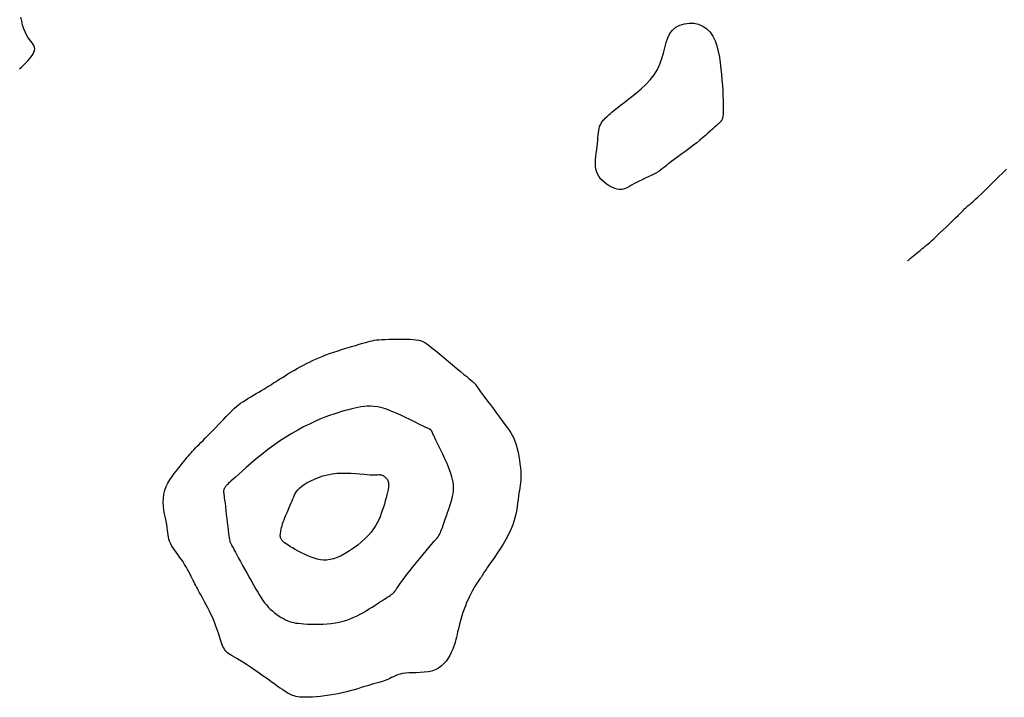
# Model space of a CAD drawing. Header units: millimetres. Extents: x 32690613 to 32693367, y 5343692 to 5344708.
# Tile 602 of 656: x 32692700 to 32692720, y 5344427 to 5344441. Entities that reach past the tile are written whole.
import ezdxf

# ---------------------------------------------------------------- set-up
doc = ezdxf.new("R2010")
doc.units = ezdxf.units.MM
doc.header["$LTSCALE"] = 20
for name, color, linetype in [('02-DGM_HL_491.50', 72, 'Continuous'), ('02-DGM_HL_492.00', 82, 'Continuous'), ('02-DGM_HL_492.50', 92, 'Continuous'), ('02-DGM_HL_493.00', 102, 'Continuous')]:
    doc.layers.add(name, color=color, linetype=linetype)

msp = doc.modelspace()

# ---------------------------------------------------------------- linework, layer by layer
at = {"layer": '02-DGM_HL_491.50', "elevation": 491.5, "flags": 128}
msp.add_lwpolyline([(32692700.221, 5344439.591), (32692700.259, 5344439.626), (32692700.295, 5344439.659), (32692700.329, 5344439.691), (32692700.361, 5344439.722), (32692700.391, 5344439.754), (32692700.421, 5344439.787), (32692700.448, 5344439.821), (32692700.472, 5344439.855), (32692700.493, 5344439.889), (32692700.509, 5344439.923), (32692700.52, 5344439.956), (32692700.524, 5344439.988), (32692700.521, 5344440.019), (32692700.511, 5344440.049), (32692700.494, 5344440.078), (32692700.472, 5344440.108), (32692700.446, 5344440.141), (32692700.417, 5344440.178), (32692700.388, 5344440.22), (32692700.358, 5344440.269), (32692700.33, 5344440.326), (32692700.305, 5344440.392), (32692700.282, 5344440.465), (32692700.263, 5344440.542), (32692700.245, 5344440.621)], dxfattribs=at)
at = {"layer": '02-DGM_HL_492.00', "elevation": 492, "flags": 128}
for points in [[(32692711.766, 5344437.504), (32692711.744, 5344437.567), (32692711.732, 5344437.633), (32692711.728, 5344437.701), (32692711.73, 5344437.769), (32692711.736, 5344437.838), (32692711.745, 5344437.906), (32692711.755, 5344437.973), (32692711.765, 5344438.038), (32692711.772, 5344438.099), (32692711.777, 5344438.157), (32692711.781, 5344438.212), (32692711.785, 5344438.263), (32692711.79, 5344438.311), (32692711.796, 5344438.356), (32692711.803, 5344438.398), (32692711.814, 5344438.437), (32692711.828, 5344438.472), (32692711.845, 5344438.504), (32692711.864, 5344438.534), (32692711.886, 5344438.562), (32692711.909, 5344438.587), (32692711.932, 5344438.612), (32692711.957, 5344438.634), (32692711.981, 5344438.657), (32692712.005, 5344438.678), (32692712.031, 5344438.701), (32692712.059, 5344438.725), (32692712.091, 5344438.752), (32692712.129, 5344438.783), (32692712.175, 5344438.819), (32692712.23, 5344438.862), (32692712.296, 5344438.911), (32692712.373, 5344438.97), (32692712.46, 5344439.036), (32692712.551, 5344439.11), (32692712.645, 5344439.19), (32692712.737, 5344439.278), (32692712.824, 5344439.371), (32692712.902, 5344439.47), (32692712.967, 5344439.575), (32692713.019, 5344439.683), (32692713.058, 5344439.794), (32692713.089, 5344439.904), (32692713.117, 5344440.011), (32692713.145, 5344440.114), (32692713.177, 5344440.208), (32692713.218, 5344440.293), (32692713.27, 5344440.365), (32692713.338, 5344440.422), (32692713.418, 5344440.464), (32692713.507, 5344440.491), (32692713.601, 5344440.503), (32692713.697, 5344440.499), (32692713.79, 5344440.479), (32692713.878, 5344440.443), (32692713.957, 5344440.392), (32692714.023, 5344440.324), (32692714.078, 5344440.243), (32692714.123, 5344440.15), (32692714.158, 5344440.048), (32692714.186, 5344439.938), (32692714.208, 5344439.824), (32692714.225, 5344439.707), (32692714.239, 5344439.589), (32692714.25, 5344439.474), (32692714.259, 5344439.361), (32692714.267, 5344439.253), (32692714.273, 5344439.15), (32692714.278, 5344439.054), (32692714.281, 5344438.967), (32692714.283, 5344438.888), (32692714.284, 5344438.82), (32692714.284, 5344438.763), (32692714.283, 5344438.716), (32692714.281, 5344438.679), (32692714.278, 5344438.649), (32692714.275, 5344438.626), (32692714.271, 5344438.608), (32692714.267, 5344438.594), (32692714.262, 5344438.582), (32692714.258, 5344438.572), (32692714.253, 5344438.563), (32692714.247, 5344438.555), (32692714.242, 5344438.548), (32692714.237, 5344438.541), (32692714.231, 5344438.535), (32692714.226, 5344438.53), (32692714.22, 5344438.524), (32692714.215, 5344438.519), (32692714.208, 5344438.512), (32692714.2, 5344438.505), (32692714.189, 5344438.495), (32692714.175, 5344438.482), (32692714.157, 5344438.465), (32692714.134, 5344438.443), (32692714.104, 5344438.416), (32692714.068, 5344438.384), (32692714.026, 5344438.346), (32692713.978, 5344438.304), (32692713.927, 5344438.258), (32692713.871, 5344438.211), (32692713.814, 5344438.162), (32692713.754, 5344438.114), (32692713.693, 5344438.066), (32692713.633, 5344438.019), (32692713.573, 5344437.975), (32692713.514, 5344437.932), (32692713.456, 5344437.891), (32692713.401, 5344437.852), (32692713.349, 5344437.815), (32692713.3, 5344437.779), (32692713.256, 5344437.746), (32692713.215, 5344437.713), (32692713.178, 5344437.683), (32692713.143, 5344437.653), (32692713.108, 5344437.625), (32692713.073, 5344437.597), (32692713.036, 5344437.57), (32692712.995, 5344437.542), (32692712.95, 5344437.515), (32692712.898, 5344437.487), (32692712.843, 5344437.459), (32692712.784, 5344437.431), (32692712.724, 5344437.403), (32692712.663, 5344437.375), (32692712.604, 5344437.347), (32692712.548, 5344437.319), (32692712.496, 5344437.292), (32692712.45, 5344437.265), (32692712.408, 5344437.241), (32692712.369, 5344437.218), (32692712.332, 5344437.2), (32692712.294, 5344437.186), (32692712.255, 5344437.178), (32692712.213, 5344437.177), (32692712.167, 5344437.184), (32692712.115, 5344437.2), (32692712.059, 5344437.224), (32692712.001, 5344437.255), (32692711.945, 5344437.294), (32692711.89, 5344437.339), (32692711.841, 5344437.389), (32692711.799, 5344437.444)], [(32692705.933, 5344427.035), (32692705.875, 5344427.036), (32692705.824, 5344427.04), (32692705.78, 5344427.046), (32692705.741, 5344427.053), (32692705.707, 5344427.062), (32692705.676, 5344427.073), (32692705.649, 5344427.084), (32692705.622, 5344427.097), (32692705.597, 5344427.11), (32692705.57, 5344427.125), (32692705.542, 5344427.143), (32692705.51, 5344427.163), (32692705.473, 5344427.188), (32692705.43, 5344427.218), (32692705.379, 5344427.254), (32692705.32, 5344427.296), (32692705.251, 5344427.345), (32692705.174, 5344427.401), (32692705.091, 5344427.459), (32692705.006, 5344427.52), (32692704.92, 5344427.58), (32692704.836, 5344427.638), (32692704.756, 5344427.691), (32692704.683, 5344427.739), (32692704.619, 5344427.779), (32692704.563, 5344427.812), (32692704.514, 5344427.84), (32692704.472, 5344427.864), (32692704.436, 5344427.884), (32692704.405, 5344427.904), (32692704.378, 5344427.923), (32692704.355, 5344427.943), (32692704.335, 5344427.966), (32692704.317, 5344427.992), (32692704.3, 5344428.02), (32692704.285, 5344428.05), (32692704.271, 5344428.084), (32692704.258, 5344428.12), (32692704.244, 5344428.16), (32692704.231, 5344428.202), (32692704.216, 5344428.248), (32692704.201, 5344428.296), (32692704.184, 5344428.347), (32692704.165, 5344428.4), (32692704.146, 5344428.456), (32692704.124, 5344428.513), (32692704.1, 5344428.572), (32692704.074, 5344428.633), (32692704.045, 5344428.695), (32692704.015, 5344428.758), (32692703.983, 5344428.82), (32692703.951, 5344428.88), (32692703.92, 5344428.939), (32692703.89, 5344428.995), (32692703.861, 5344429.047), (32692703.835, 5344429.094), (32692703.812, 5344429.136), (32692703.792, 5344429.173), (32692703.774, 5344429.208), (32692703.757, 5344429.24), (32692703.741, 5344429.271), (32692703.725, 5344429.302), (32692703.708, 5344429.335), (32692703.691, 5344429.37), (32692703.672, 5344429.409), (32692703.651, 5344429.45), (32692703.629, 5344429.495), (32692703.605, 5344429.541), (32692703.578, 5344429.589), (32692703.55, 5344429.639), (32692703.52, 5344429.688), (32692703.488, 5344429.738), (32692703.454, 5344429.788), (32692703.418, 5344429.837), (32692703.382, 5344429.886), (32692703.348, 5344429.933), (32692703.314, 5344429.98), (32692703.284, 5344430.026), (32692703.257, 5344430.07), (32692703.235, 5344430.113), (32692703.218, 5344430.154), (32692703.206, 5344430.195), (32692703.197, 5344430.237), (32692703.19, 5344430.28), (32692703.184, 5344430.325), (32692703.178, 5344430.374), (32692703.171, 5344430.427), (32692703.161, 5344430.486), (32692703.148, 5344430.552), (32692703.134, 5344430.622), (32692703.119, 5344430.697), (32692703.106, 5344430.775), (32692703.097, 5344430.855), (32692703.092, 5344430.935), (32692703.094, 5344431.016), (32692703.104, 5344431.094), (32692703.123, 5344431.17), (32692703.151, 5344431.244), (32692703.186, 5344431.314), (32692703.225, 5344431.381), (32692703.268, 5344431.444), (32692703.312, 5344431.504), (32692703.356, 5344431.56), (32692703.398, 5344431.613), (32692703.436, 5344431.661), (32692703.472, 5344431.706), (32692703.505, 5344431.748), (32692703.536, 5344431.787), (32692703.566, 5344431.823), (32692703.594, 5344431.858), (32692703.622, 5344431.891), (32692703.65, 5344431.922), (32692703.679, 5344431.954), (32692703.708, 5344431.985), (32692703.739, 5344432.017), (32692703.772, 5344432.05), (32692703.807, 5344432.085), (32692703.845, 5344432.123), (32692703.887, 5344432.164), (32692703.932, 5344432.21), (32692703.98, 5344432.26), (32692704.032, 5344432.313), (32692704.087, 5344432.369), (32692704.142, 5344432.426), (32692704.197, 5344432.484), (32692704.251, 5344432.54), (32692704.303, 5344432.594), (32692704.352, 5344432.645), (32692704.397, 5344432.691), (32692704.439, 5344432.733), (32692704.479, 5344432.772), (32692704.518, 5344432.809), (32692704.557, 5344432.843), (32692704.597, 5344432.876), (32692704.639, 5344432.908), (32692704.685, 5344432.94), (32692704.734, 5344432.973), (32692704.786, 5344433.006), (32692704.84, 5344433.038), (32692704.894, 5344433.07), (32692704.949, 5344433.102), (32692705.003, 5344433.133), (32692705.054, 5344433.162), (32692705.101, 5344433.19), (32692705.145, 5344433.216), (32692705.185, 5344433.241), (32692705.223, 5344433.266), (32692705.26, 5344433.29), (32692705.298, 5344433.315), (32692705.337, 5344433.34), (32692705.378, 5344433.367), (32692705.423, 5344433.396), (32692705.473, 5344433.427), (32692705.527, 5344433.46), (32692705.584, 5344433.495), (32692705.644, 5344433.53), (32692705.705, 5344433.566), (32692705.767, 5344433.602), (32692705.83, 5344433.637), (32692705.892, 5344433.671), (32692705.953, 5344433.703), (32692706.013, 5344433.733), (32692706.073, 5344433.763), (32692706.135, 5344433.791), (32692706.2, 5344433.819), (32692706.268, 5344433.846), (32692706.34, 5344433.874), (32692706.417, 5344433.902), (32692706.5, 5344433.93), (32692706.588, 5344433.959), (32692706.677, 5344433.987), (32692706.766, 5344434.015), (32692706.853, 5344434.041), (32692706.935, 5344434.066), (32692707.011, 5344434.088), (32692707.078, 5344434.108), (32692707.134, 5344434.125), (32692707.183, 5344434.139), (32692707.227, 5344434.15), (32692707.267, 5344434.159), (32692707.308, 5344434.167), (32692707.352, 5344434.173), (32692707.402, 5344434.177), (32692707.46, 5344434.181), (32692707.529, 5344434.184), (32692707.606, 5344434.187), (32692707.689, 5344434.189), (32692707.774, 5344434.19), (32692707.859, 5344434.19), (32692707.942, 5344434.189), (32692708.018, 5344434.187), (32692708.086, 5344434.184), (32692708.144, 5344434.179), (32692708.193, 5344434.172), (32692708.236, 5344434.161), (32692708.277, 5344434.146), (32692708.317, 5344434.124), (32692708.361, 5344434.095), (32692708.411, 5344434.058), (32692708.47, 5344434.012), (32692708.539, 5344433.955), (32692708.618, 5344433.89), (32692708.702, 5344433.82), (32692708.789, 5344433.748), (32692708.876, 5344433.675), (32692708.959, 5344433.606), (32692709.035, 5344433.542), (32692709.102, 5344433.486), (32692709.157, 5344433.441), (32692709.201, 5344433.405), (32692709.235, 5344433.378), (32692709.262, 5344433.356), (32692709.281, 5344433.34), (32692709.296, 5344433.327), (32692709.307, 5344433.316), (32692709.317, 5344433.306), (32692709.326, 5344433.294), (32692709.336, 5344433.281), (32692709.347, 5344433.264), (32692709.362, 5344433.242), (32692709.38, 5344433.214), (32692709.404, 5344433.18), (32692709.435, 5344433.137), (32692709.473, 5344433.084), (32692709.519, 5344433.022), (32692709.572, 5344432.951), (32692709.63, 5344432.875), (32692709.69, 5344432.795), (32692709.751, 5344432.714), (32692709.811, 5344432.634), (32692709.868, 5344432.558), (32692709.92, 5344432.488), (32692709.965, 5344432.426), (32692710.004, 5344432.37), (32692710.038, 5344432.319), (32692710.067, 5344432.27), (32692710.092, 5344432.222), (32692710.113, 5344432.173), (32692710.133, 5344432.12), (32692710.151, 5344432.061), (32692710.168, 5344431.996), (32692710.184, 5344431.925), (32692710.199, 5344431.85), (32692710.211, 5344431.774), (32692710.222, 5344431.697), (32692710.231, 5344431.622), (32692710.237, 5344431.55), (32692710.241, 5344431.484), (32692710.241, 5344431.424), (32692710.239, 5344431.369), (32692710.234, 5344431.319), (32692710.228, 5344431.27), (32692710.22, 5344431.22), (32692710.212, 5344431.17), (32692710.202, 5344431.115), (32692710.193, 5344431.056), (32692710.184, 5344430.989), (32692710.175, 5344430.917), (32692710.163, 5344430.838), (32692710.149, 5344430.755), (32692710.13, 5344430.667), (32692710.106, 5344430.576), (32692710.076, 5344430.482), (32692710.038, 5344430.386), (32692709.993, 5344430.288), (32692709.941, 5344430.19), (32692709.884, 5344430.094), (32692709.826, 5344430.001), (32692709.767, 5344429.913), (32692709.711, 5344429.831), (32692709.659, 5344429.757), (32692709.613, 5344429.692), (32692709.575, 5344429.637), (32692709.545, 5344429.591), (32692709.521, 5344429.555), (32692709.502, 5344429.525), (32692709.488, 5344429.501), (32692709.476, 5344429.481), (32692709.467, 5344429.466), (32692709.458, 5344429.452), (32692709.45, 5344429.44), (32692709.441, 5344429.427), (32692709.431, 5344429.415), (32692709.42, 5344429.401), (32692709.407, 5344429.384), (32692709.393, 5344429.365), (32692709.377, 5344429.342), (32692709.359, 5344429.315), (32692709.338, 5344429.282), (32692709.315, 5344429.245), (32692709.29, 5344429.202), (32692709.264, 5344429.155), (32692709.237, 5344429.104), (32692709.21, 5344429.049), (32692709.183, 5344428.991), (32692709.156, 5344428.929), (32692709.131, 5344428.864), (32692709.106, 5344428.797), (32692709.083, 5344428.728), (32692709.061, 5344428.66), (32692709.041, 5344428.591), (32692709.022, 5344428.525), (32692709.005, 5344428.461), (32692708.99, 5344428.4), (32692708.976, 5344428.343), (32692708.964, 5344428.289), (32692708.952, 5344428.238), (32692708.939, 5344428.188), (32692708.926, 5344428.139), (32692708.911, 5344428.089), (32692708.893, 5344428.038), (32692708.872, 5344427.985), (32692708.847, 5344427.929), (32692708.818, 5344427.872), (32692708.784, 5344427.815), (32692708.745, 5344427.759), (32692708.7, 5344427.707), (32692708.649, 5344427.659), (32692708.593, 5344427.618), (32692708.529, 5344427.585), (32692708.46, 5344427.56), (32692708.385, 5344427.544), (32692708.307, 5344427.534), (32692708.227, 5344427.528), (32692708.149, 5344427.526), (32692708.072, 5344427.524), (32692708, 5344427.521), (32692707.934, 5344427.517), (32692707.876, 5344427.508), (32692707.824, 5344427.496), (32692707.777, 5344427.482), (32692707.735, 5344427.465), (32692707.696, 5344427.447), (32692707.657, 5344427.429), (32692707.62, 5344427.41), (32692707.581, 5344427.392), (32692707.539, 5344427.376), (32692707.496, 5344427.36), (32692707.449, 5344427.345), (32692707.401, 5344427.331), (32692707.349, 5344427.316), (32692707.294, 5344427.301), (32692707.237, 5344427.284), (32692707.177, 5344427.267), (32692707.113, 5344427.248), (32692707.047, 5344427.228), (32692706.978, 5344427.207), (32692706.905, 5344427.185), (32692706.83, 5344427.164), (32692706.752, 5344427.143), (32692706.67, 5344427.124), (32692706.586, 5344427.106), (32692706.5, 5344427.089), (32692706.412, 5344427.075), (32692706.323, 5344427.063), (32692706.237, 5344427.053), (32692706.153, 5344427.045), (32692706.073, 5344427.039), (32692706, 5344427.036)]]:
    msp.add_lwpolyline(points, close=True, dxfattribs=at)
msp.add_lwpolyline([(32692717.968, 5344435.756), (32692717.975, 5344435.762), (32692717.993, 5344435.777), (32692718.02, 5344435.799), (32692718.052, 5344435.826), (32692718.088, 5344435.856), (32692718.125, 5344435.887), (32692718.161, 5344435.917), (32692718.192, 5344435.942), (32692718.218, 5344435.963), (32692718.237, 5344435.979), (32692718.251, 5344435.991), (32692718.262, 5344435.999), (32692718.268, 5344436.004), (32692718.273, 5344436.007), (32692718.275, 5344436.009), (32692718.277, 5344436.01), (32692718.278, 5344436.011), (32692718.28, 5344436.012), (32692718.282, 5344436.014), (32692718.285, 5344436.016), (32692718.288, 5344436.019), (32692718.292, 5344436.022), (32692718.298, 5344436.026), (32692718.304, 5344436.031), (32692718.313, 5344436.038), (32692718.323, 5344436.046), (32692718.337, 5344436.058), (32692718.356, 5344436.074), (32692718.38, 5344436.094), (32692718.41, 5344436.121), (32692718.447, 5344436.155), (32692718.492, 5344436.197), (32692718.546, 5344436.247), (32692718.606, 5344436.304), (32692718.671, 5344436.365), (32692718.738, 5344436.429), (32692718.805, 5344436.492), (32692718.869, 5344436.554), (32692718.928, 5344436.611), (32692718.98, 5344436.662), (32692719.023, 5344436.705), (32692719.057, 5344436.739), (32692719.084, 5344436.767), (32692719.106, 5344436.79), (32692719.122, 5344436.807), (32692719.136, 5344436.821), (32692719.147, 5344436.832), (32692719.157, 5344436.841), (32692719.168, 5344436.849), (32692719.18, 5344436.859), (32692719.196, 5344436.871), (32692719.216, 5344436.888), (32692719.244, 5344436.911), (32692719.279, 5344436.942), (32692719.325, 5344436.983), (32692719.382, 5344437.036), (32692719.45, 5344437.102), (32692719.529, 5344437.177), (32692719.613, 5344437.26), (32692719.701, 5344437.345), (32692719.788, 5344437.431), (32692719.871, 5344437.513), (32692719.946, 5344437.588)], dxfattribs=at)
at = {"layer": '02-DGM_HL_492.50', "elevation": 492.5, "flags": 128}
msp.add_lwpolyline([(32692708.468, 5344432.33), (32692708.465, 5344432.337), (32692708.462, 5344432.343), (32692708.46, 5344432.349), (32692708.457, 5344432.354), (32692708.454, 5344432.359), (32692708.451, 5344432.363), (32692708.448, 5344432.368), (32692708.445, 5344432.371), (32692708.441, 5344432.375), (32692708.437, 5344432.378), (32692708.433, 5344432.382), (32692708.428, 5344432.385), (32692708.422, 5344432.388), (32692708.415, 5344432.392), (32692708.408, 5344432.395), (32692708.399, 5344432.399), (32692708.389, 5344432.403), (32692708.377, 5344432.409), (32692708.361, 5344432.416), (32692708.339, 5344432.426), (32692708.311, 5344432.439), (32692708.274, 5344432.457), (32692708.227, 5344432.48), (32692708.169, 5344432.509), (32692708.1, 5344432.544), (32692708.02, 5344432.584), (32692707.932, 5344432.627), (32692707.84, 5344432.671), (32692707.744, 5344432.713), (32692707.649, 5344432.753), (32692707.555, 5344432.788), (32692707.466, 5344432.816), (32692707.384, 5344432.835), (32692707.308, 5344432.847), (32692707.237, 5344432.852), (32692707.17, 5344432.852), (32692707.106, 5344432.846), (32692707.043, 5344432.837), (32692706.982, 5344432.825), (32692706.92, 5344432.811), (32692706.858, 5344432.797), (32692706.793, 5344432.781), (32692706.726, 5344432.763), (32692706.655, 5344432.743), (32692706.58, 5344432.72), (32692706.5, 5344432.694), (32692706.415, 5344432.663), (32692706.324, 5344432.628), (32692706.225, 5344432.588), (32692706.121, 5344432.543), (32692706.012, 5344432.492), (32692705.898, 5344432.436), (32692705.781, 5344432.374), (32692705.661, 5344432.306), (32692705.54, 5344432.232), (32692705.418, 5344432.153), (32692705.297, 5344432.067), (32692705.177, 5344431.978), (32692705.061, 5344431.887), (32692704.95, 5344431.797), (32692704.847, 5344431.71), (32692704.752, 5344431.628), (32692704.667, 5344431.553), (32692704.594, 5344431.488), (32692704.534, 5344431.435), (32692704.487, 5344431.392), (32692704.449, 5344431.358), (32692704.421, 5344431.332), (32692704.399, 5344431.311), (32692704.382, 5344431.295), (32692704.369, 5344431.282), (32692704.359, 5344431.27), (32692704.348, 5344431.259), (32692704.338, 5344431.247), (32692704.329, 5344431.234), (32692704.321, 5344431.222), (32692704.313, 5344431.209), (32692704.307, 5344431.195), (32692704.302, 5344431.181), (32692704.299, 5344431.166), (32692704.298, 5344431.151), (32692704.298, 5344431.133), (32692704.3, 5344431.112), (32692704.303, 5344431.087), (32692704.307, 5344431.056), (32692704.313, 5344431.017), (32692704.319, 5344430.97), (32692704.327, 5344430.913), (32692704.335, 5344430.846), (32692704.344, 5344430.77), (32692704.353, 5344430.69), (32692704.363, 5344430.606), (32692704.372, 5344430.524), (32692704.381, 5344430.445), (32692704.389, 5344430.373), (32692704.397, 5344430.31), (32692704.404, 5344430.259), (32692704.41, 5344430.218), (32692704.416, 5344430.187), (32692704.421, 5344430.163), (32692704.426, 5344430.145), (32692704.431, 5344430.13), (32692704.437, 5344430.118), (32692704.442, 5344430.107), (32692704.449, 5344430.094), (32692704.456, 5344430.08), (32692704.465, 5344430.062), (32692704.477, 5344430.039), (32692704.493, 5344430.011), (32692704.511, 5344429.976), (32692704.535, 5344429.932), (32692704.563, 5344429.88), (32692704.598, 5344429.817), (32692704.636, 5344429.747), (32692704.678, 5344429.67), (32692704.723, 5344429.589), (32692704.769, 5344429.506), (32692704.815, 5344429.423), (32692704.86, 5344429.343), (32692704.903, 5344429.267), (32692704.943, 5344429.197), (32692704.98, 5344429.133), (32692705.015, 5344429.074), (32692705.05, 5344429.02), (32692705.084, 5344428.97), (32692705.118, 5344428.924), (32692705.154, 5344428.88), (32692705.192, 5344428.838), (32692705.232, 5344428.798), (32692705.274, 5344428.76), (32692705.317, 5344428.724), (32692705.362, 5344428.69), (32692705.407, 5344428.659), (32692705.452, 5344428.631), (32692705.495, 5344428.606), (32692705.538, 5344428.584), (32692705.579, 5344428.565), (32692705.618, 5344428.55), (32692705.659, 5344428.537), (32692705.7, 5344428.527), (32692705.745, 5344428.519), (32692705.793, 5344428.513), (32692705.846, 5344428.507), (32692705.905, 5344428.502), (32692705.972, 5344428.498), (32692706.044, 5344428.495), (32692706.121, 5344428.493), (32692706.201, 5344428.493), (32692706.284, 5344428.495), (32692706.367, 5344428.5), (32692706.45, 5344428.508), (32692706.532, 5344428.52), (32692706.611, 5344428.536), (32692706.687, 5344428.556), (32692706.76, 5344428.579), (32692706.831, 5344428.605), (32692706.9, 5344428.634), (32692706.966, 5344428.665), (32692707.03, 5344428.698), (32692707.092, 5344428.731), (32692707.153, 5344428.766), (32692707.211, 5344428.8), (32692707.266, 5344428.835), (32692707.32, 5344428.869), (32692707.37, 5344428.902), (32692707.417, 5344428.933), (32692707.461, 5344428.962), (32692707.501, 5344428.988), (32692707.537, 5344429.012), (32692707.57, 5344429.033), (32692707.599, 5344429.051), (32692707.625, 5344429.069), (32692707.649, 5344429.086), (32692707.671, 5344429.102), (32692707.69, 5344429.118), (32692707.707, 5344429.136), (32692707.723, 5344429.155), (32692707.739, 5344429.176), (32692707.757, 5344429.201), (32692707.777, 5344429.231), (32692707.8, 5344429.266), (32692707.83, 5344429.309), (32692707.865, 5344429.359), (32692707.909, 5344429.418), (32692707.962, 5344429.487), (32692708.022, 5344429.564), (32692708.087, 5344429.645), (32692708.154, 5344429.728), (32692708.221, 5344429.81), (32692708.286, 5344429.889), (32692708.346, 5344429.961), (32692708.4, 5344430.025), (32692708.444, 5344430.078), (32692708.481, 5344430.12), (32692708.51, 5344430.154), (32692708.533, 5344430.18), (32692708.552, 5344430.201), (32692708.566, 5344430.217), (32692708.577, 5344430.231), (32692708.587, 5344430.243), (32692708.595, 5344430.255), (32692708.603, 5344430.269), (32692708.612, 5344430.284), (32692708.621, 5344430.303), (32692708.63, 5344430.326), (32692708.642, 5344430.354), (32692708.655, 5344430.388), (32692708.67, 5344430.429), (32692708.688, 5344430.477), (32692708.708, 5344430.533), (32692708.729, 5344430.593), (32692708.752, 5344430.657), (32692708.774, 5344430.724), (32692708.797, 5344430.791), (32692708.819, 5344430.858), (32692708.839, 5344430.923), (32692708.857, 5344430.984), (32692708.873, 5344431.044), (32692708.885, 5344431.103), (32692708.892, 5344431.163), (32692708.894, 5344431.226), (32692708.89, 5344431.292), (32692708.88, 5344431.362), (32692708.861, 5344431.44), (32692708.835, 5344431.524), (32692708.802, 5344431.614), (32692708.764, 5344431.707), (32692708.723, 5344431.799), (32692708.681, 5344431.889), (32692708.641, 5344431.975), (32692708.603, 5344432.052), (32692708.569, 5344432.119), (32692708.542, 5344432.175), (32692708.521, 5344432.219), (32692708.504, 5344432.253), (32692708.492, 5344432.279), (32692708.483, 5344432.298), (32692708.476, 5344432.312), (32692708.472, 5344432.322)], close=True, dxfattribs=at)
at = {"layer": '02-DGM_HL_493.00', "elevation": 493, "flags": 128}
msp.add_lwpolyline([(32692705.507, 5344430.582), (32692705.525, 5344430.628), (32692705.545, 5344430.676), (32692705.566, 5344430.725), (32692705.587, 5344430.775), (32692705.609, 5344430.824), (32692705.63, 5344430.872), (32692705.65, 5344430.919), (32692705.669, 5344430.963), (32692705.685, 5344431.003), (32692705.7, 5344431.041), (32692705.716, 5344431.078), (32692705.734, 5344431.112), (32692705.756, 5344431.146), (32692705.783, 5344431.18), (32692705.817, 5344431.214), (32692705.859, 5344431.25), (32692705.91, 5344431.287), (32692705.971, 5344431.324), (32692706.039, 5344431.361), (32692706.114, 5344431.396), (32692706.195, 5344431.429), (32692706.282, 5344431.458), (32692706.373, 5344431.481), (32692706.467, 5344431.499), (32692706.563, 5344431.51), (32692706.66, 5344431.514), (32692706.756, 5344431.514), (32692706.85, 5344431.511), (32692706.939, 5344431.505), (32692707.023, 5344431.498), (32692707.1, 5344431.491), (32692707.168, 5344431.485), (32692707.225, 5344431.482), (32692707.274, 5344431.48), (32692707.314, 5344431.48), (32692707.347, 5344431.481), (32692707.375, 5344431.482), (32692707.398, 5344431.483), (32692707.418, 5344431.483), (32692707.437, 5344431.481), (32692707.454, 5344431.477), (32692707.47, 5344431.472), (32692707.485, 5344431.464), (32692707.5, 5344431.455), (32692707.514, 5344431.445), (32692707.528, 5344431.434), (32692707.54, 5344431.422), (32692707.552, 5344431.41), (32692707.563, 5344431.397), (32692707.573, 5344431.383), (32692707.582, 5344431.367), (32692707.589, 5344431.349), (32692707.594, 5344431.327), (32692707.596, 5344431.3), (32692707.596, 5344431.268), (32692707.592, 5344431.23), (32692707.585, 5344431.186), (32692707.575, 5344431.135), (32692707.562, 5344431.08), (32692707.547, 5344431.021), (32692707.529, 5344430.959), (32692707.511, 5344430.895), (32692707.491, 5344430.831), (32692707.47, 5344430.767), (32692707.448, 5344430.705), (32692707.425, 5344430.643), (32692707.4, 5344430.582), (32692707.37, 5344430.521), (32692707.336, 5344430.46), (32692707.296, 5344430.398), (32692707.248, 5344430.336), (32692707.193, 5344430.272), (32692707.128, 5344430.207), (32692707.057, 5344430.142), (32692706.979, 5344430.077), (32692706.897, 5344430.016), (32692706.814, 5344429.959), (32692706.73, 5344429.907), (32692706.648, 5344429.863), (32692706.569, 5344429.827), (32692706.495, 5344429.801), (32692706.425, 5344429.785), (32692706.358, 5344429.777), (32692706.294, 5344429.777), (32692706.232, 5344429.783), (32692706.17, 5344429.796), (32692706.109, 5344429.814), (32692706.046, 5344429.837), (32692705.982, 5344429.863), (32692705.917, 5344429.893), (32692705.852, 5344429.924), (32692705.79, 5344429.956), (32692705.73, 5344429.988), (32692705.675, 5344430.02), (32692705.625, 5344430.05), (32692705.582, 5344430.078), (32692705.546, 5344430.103), (32692705.517, 5344430.124), (32692705.494, 5344430.143), (32692705.477, 5344430.16), (32692705.464, 5344430.175), (32692705.454, 5344430.188), (32692705.447, 5344430.2), (32692705.442, 5344430.211), (32692705.438, 5344430.221), (32692705.435, 5344430.232), (32692705.433, 5344430.242), (32692705.432, 5344430.254), (32692705.431, 5344430.266), (32692705.432, 5344430.281), (32692705.434, 5344430.297), (32692705.436, 5344430.317), (32692705.44, 5344430.339), (32692705.444, 5344430.365), (32692705.45, 5344430.394), (32692705.458, 5344430.426), (32692705.467, 5344430.461), (32692705.478, 5344430.498), (32692705.491, 5344430.539)], close=True, dxfattribs=at)

doc.saveas('drawing.dxf')
